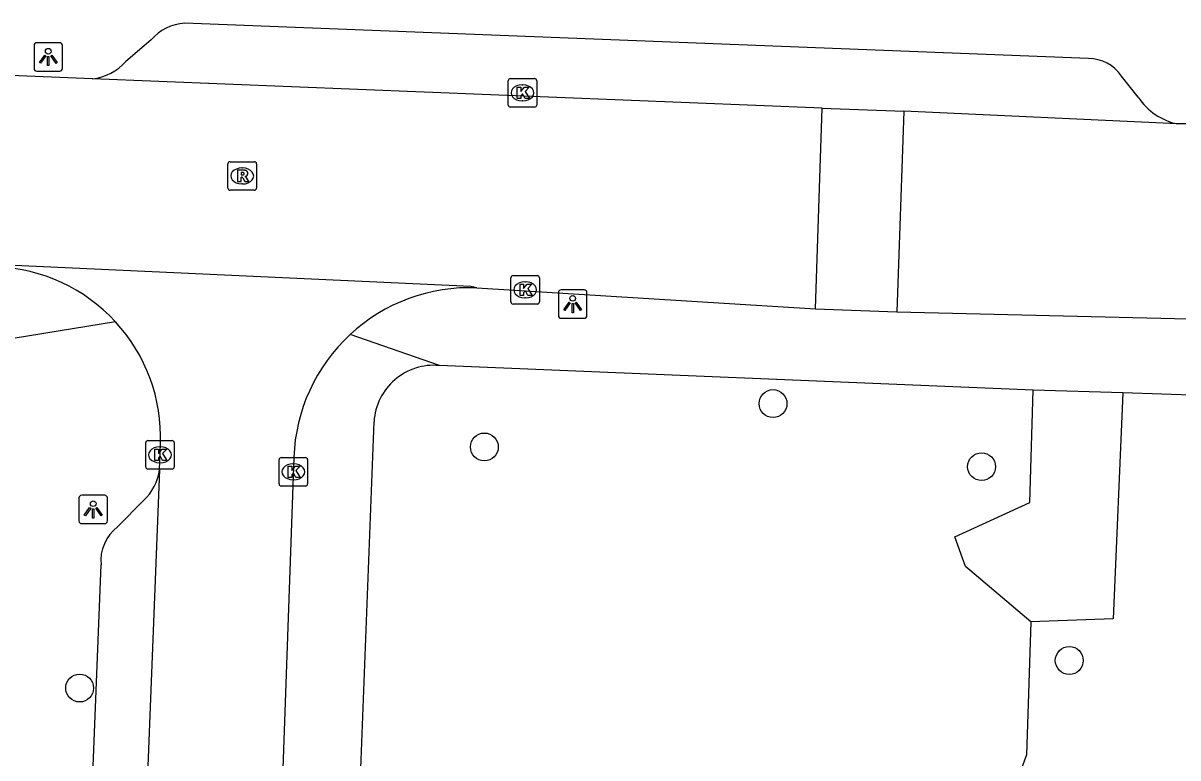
# Model space of a CAD drawing. Extents: x 161355 to 162026, y 386504 to 387459.
# Drawn here: x 161581.08 to 161621.58, y 387026.14 to 387051.91 of the extents above; entities that cross this region are included whole.
import ezdxf

# ---------------------------------------------------------------- set-up
doc = ezdxf.new("R2010")
doc.units = 0
for name, color, linetype in [('IMGEO_Boom', 7, 'Continuous'), ('IMGEO_Groenvoorziening', 7, 'Continuous'), ('IMGEO_Kolk', 7, 'Continuous'), ('IMGEO_Lichtpunt', 7, 'Continuous'), ('IMGEO_Rijbaan_lokaal_open', 7, 'Continuous'), ('IMGEO_Rioolput', 7, 'Continuous'), ('IMGEO_Voetpad_open', 7, 'Continuous')]:
    doc.layers.add(name, color=color, linetype=linetype)

msp = doc.modelspace()

# ---------------------------------------------------------------- linework, layer by layer
at = {"layer": 'IMGEO_Boom'}
for centre in [(161607.378, 387038.565), (161597.254, 387037.044), (161614.69, 387036.353), (161617.766, 387029.554), (161583.058, 387028.588)]:
    msp.add_circle(centre, 0.489, dxfattribs=at)
at = {"layer": 'IMGEO_Groenvoorziening'}
msp.add_lwpolyline([(161616.414, 387030.911), (161616.263, 387026.241), (161615.091, 387023.044), (161613.923, 387021.167), (161611.08, 387020.252), (161604.264, 387020.353), (161601.199, 387021.802), (161598.502, 387022.32)], dxfattribs=at)
at = {"layer": 'IMGEO_Kolk'}
for p, q in [((161598.088, 387049.037), (161598.088, 387049.889)), ((161598.163, 387049.963), (161599.015, 387049.963)), ((161599.089, 387049.889), (161599.089, 387049.037)), ((161598.576, 387049.743), (161598.601, 387049.743)), ((161599.015, 387048.963), (161598.163, 387048.963)), ((161598.599, 387049.183), (161598.574, 387049.183)), ((161598.185, 387042.13), (161598.185, 387042.982)), ((161598.26, 387043.056), (161599.112, 387043.056)), ((161599.186, 387042.982), (161599.186, 387042.13)), ((161598.673, 387042.836), (161598.698, 387042.836)), ((161599.112, 387042.056), (161598.26, 387042.056)), ((161598.696, 387042.276), (161598.671, 387042.276)), ((161585.375, 387036.344), (161585.375, 387037.196)), ((161585.45, 387037.27), (161586.302, 387037.27)), ((161586.376, 387037.196), (161586.376, 387036.344)), ((161585.863, 387037.05), (161585.888, 387037.05)), ((161585.886, 387036.49), (161585.861, 387036.49)), ((161590.052, 387035.748), (161590.052, 387036.6)), ((161590.127, 387036.674), (161590.979, 387036.674)), ((161590.54, 387036.454), (161590.565, 387036.454)), ((161591.053, 387036.6), (161591.053, 387035.748)), ((161586.302, 387036.27), (161585.45, 387036.27)), ((161590.979, 387035.674), (161590.127, 387035.674)), ((161590.563, 387035.894), (161590.538, 387035.894))]:
    msp.add_line(p, q, dxfattribs=at)
for points in [[(161598.088, 387049.037), (161598.088, 387049.889)], [(161598.163, 387049.963), (161599.015, 387049.963)], [(161599.089, 387049.889), (161599.089, 387049.037)], [(161598.409, 387049.663), (161598.532, 387049.663), (161598.532, 387049.512), (161598.662, 387049.663), (161598.826, 387049.663), (161598.68, 387049.512), (161598.833, 387049.263), (161598.681, 387049.263), (161598.596, 387049.427), (161598.532, 387049.36), (161598.532, 387049.263), (161598.409, 387049.263), (161598.409, 387049.663)], [(161599.015, 387048.963), (161598.163, 387048.963)], [(161598.185, 387042.13), (161598.185, 387042.982)], [(161598.26, 387043.056), (161599.112, 387043.056)], [(161599.186, 387042.982), (161599.186, 387042.13)], [(161598.506, 387042.756), (161598.629, 387042.756), (161598.629, 387042.605), (161598.759, 387042.756), (161598.923, 387042.756), (161598.777, 387042.605), (161598.93, 387042.356), (161598.778, 387042.356), (161598.693, 387042.52), (161598.629, 387042.453), (161598.629, 387042.356), (161598.506, 387042.356), (161598.506, 387042.756)], [(161599.112, 387042.056), (161598.26, 387042.056)], [(161585.375, 387036.344), (161585.375, 387037.196)], [(161585.45, 387037.27), (161586.302, 387037.27)], [(161586.376, 387037.196), (161586.376, 387036.344)], [(161585.696, 387036.97), (161585.819, 387036.97), (161585.819, 387036.819), (161585.949, 387036.97), (161586.113, 387036.97), (161585.967, 387036.819), (161586.12, 387036.57), (161585.968, 387036.57), (161585.883, 387036.734), (161585.819, 387036.667), (161585.819, 387036.57), (161585.696, 387036.57), (161585.696, 387036.97)], [(161590.052, 387035.748), (161590.052, 387036.6)], [(161590.127, 387036.674), (161590.979, 387036.674)], [(161591.053, 387036.6), (161591.053, 387035.748)], [(161586.302, 387036.27), (161585.45, 387036.27)], [(161590.373, 387036.374), (161590.496, 387036.374), (161590.496, 387036.223), (161590.626, 387036.374), (161590.79, 387036.374), (161590.644, 387036.223), (161590.797, 387035.974), (161590.645, 387035.974), (161590.56, 387036.138), (161590.496, 387036.071), (161590.496, 387035.974), (161590.373, 387035.974), (161590.373, 387036.374)], [(161590.979, 387035.674), (161590.127, 387035.674)]]:
    msp.add_lwpolyline(points, dxfattribs=at)
for centre, start, end in [((161598.165, 387049.887), 91.552, 178.448), ((161598.165, 387049.887), 91.552, 178.448), ((161599.013, 387049.887), 1.552, 88.448), ((161599.013, 387049.887), 1.552, 88.448), ((161598.165, 387049.039), 181.552, 268.448), ((161598.165, 387049.039), 181.552, 268.448), ((161599.013, 387049.039), 271.552, 358.448), ((161599.013, 387049.039), 271.552, 358.448), ((161598.262, 387042.98), 91.552, 178.448), ((161598.262, 387042.98), 91.552, 178.448), ((161599.11, 387042.98), 1.552, 88.448), ((161599.11, 387042.98), 1.552, 88.448), ((161598.262, 387042.132), 181.552, 268.448), ((161598.262, 387042.132), 181.552, 268.448), ((161599.11, 387042.132), 271.552, 358.448), ((161599.11, 387042.132), 271.552, 358.448), ((161585.452, 387037.194), 91.552, 178.448), ((161585.452, 387037.194), 91.552, 178.448), ((161586.3, 387037.194), 1.552, 88.448), ((161586.3, 387037.194), 1.552, 88.448), ((161590.129, 387036.598), 91.552, 178.448), ((161590.129, 387036.598), 91.552, 178.448), ((161590.977, 387036.598), 1.552, 88.448), ((161590.977, 387036.598), 1.552, 88.448), ((161585.452, 387036.346), 181.552, 268.448), ((161585.452, 387036.346), 181.552, 268.448), ((161586.3, 387036.346), 271.552, 358.448), ((161586.3, 387036.346), 271.552, 358.448), ((161590.129, 387035.75), 181.552, 268.448), ((161590.129, 387035.75), 181.552, 268.448), ((161590.977, 387035.75), 271.552, 358.448), ((161590.977, 387035.75), 271.552, 358.448)]:
    msp.add_arc(centre, 0.0765, start, end, dxfattribs=at)
for centre, major_axis, ratio, start_param, end_param in [((161598.575, 387049.463), (-0.387, 0.002), 0.722429, 4.712389, 7.853982), ((161598.6, 387049.463), (-0.39, 0.002), 0.717154, 1.570796, 4.712389), ((161598.672, 387042.556), (-0.387, 0.002), 0.722429, 4.712389, 7.853982), ((161598.697, 387042.556), (-0.39, 0.002), 0.717154, 1.570796, 4.712389), ((161585.862, 387036.77), (-0.387, 0.002), 0.722429, 4.712389, 7.853982), ((161585.887, 387036.77), (-0.39, 0.002), 0.717154, 1.570796, 4.712389), ((161590.539, 387036.174), (-0.387, 0.002), 0.722429, 4.712389, 7.853982), ((161590.564, 387036.174), (-0.39, 0.002), 0.717154, 1.570796, 4.712389)]:
    msp.add_ellipse(centre, major_axis=major_axis, ratio=ratio, start_param=start_param, end_param=end_param, dxfattribs=at)
at = {"layer": 'IMGEO_Lichtpunt'}
for p, q in [((161581.459, 387051.127), (161581.459, 387050.32)), ((161581.459, 387051.127), (161581.459, 387050.32)), ((161582.361, 387051.222), (161581.553, 387051.222)), ((161582.361, 387051.222), (161581.553, 387051.222)), ((161582.455, 387050.32), (161582.455, 387051.127)), ((161582.455, 387050.32), (161582.455, 387051.127)), ((161581.553, 387050.226), (161582.361, 387050.226)), ((161581.553, 387050.226), (161582.361, 387050.226)), ((161599.852, 387042.459), (161599.852, 387041.652)), ((161599.852, 387042.459), (161599.852, 387041.652)), ((161600.754, 387042.554), (161599.946, 387042.554)), ((161600.754, 387042.554), (161599.946, 387042.554)), ((161600.848, 387041.652), (161600.848, 387042.459)), ((161600.848, 387041.652), (161600.848, 387042.459)), ((161599.946, 387041.558), (161600.754, 387041.558)), ((161599.946, 387041.558), (161600.754, 387041.558)), ((161583.036, 387035.256), (161583.036, 387034.449)), ((161583.036, 387035.256), (161583.036, 387034.449)), ((161583.938, 387035.351), (161583.13, 387035.351)), ((161583.938, 387035.351), (161583.13, 387035.351)), ((161584.032, 387034.449), (161584.032, 387035.256)), ((161584.032, 387034.449), (161584.032, 387035.256)), ((161583.13, 387034.355), (161583.938, 387034.355)), ((161583.13, 387034.355), (161583.938, 387034.355))]:
    msp.add_line(p, q, dxfattribs=at)
for points in [[(161581.833, 387050.791), (161581.872, 387050.763), (161581.684, 387050.501), (161581.646, 387050.528), (161581.833, 387050.791)], [(161581.935, 387050.743), (161581.982, 387050.743), (161581.982, 387050.421), (161581.935, 387050.421), (161581.935, 387050.743)], [(161582.045, 387050.763), (161582.083, 387050.79), (161582.27, 387050.528), (161582.231, 387050.5), (161582.045, 387050.763)], [(161600.226, 387042.123), (161600.265, 387042.095), (161600.077, 387041.833), (161600.039, 387041.86), (161600.226, 387042.123)], [(161600.328, 387042.075), (161600.375, 387042.075), (161600.375, 387041.753), (161600.328, 387041.753), (161600.328, 387042.075)], [(161600.438, 387042.095), (161600.476, 387042.122), (161600.663, 387041.86), (161600.624, 387041.832), (161600.438, 387042.095)], [(161583.41, 387034.92), (161583.449, 387034.892), (161583.261, 387034.63), (161583.223, 387034.657), (161583.41, 387034.92)], [(161583.512, 387034.872), (161583.559, 387034.872), (161583.559, 387034.55), (161583.512, 387034.55), (161583.512, 387034.872)], [(161583.622, 387034.892), (161583.66, 387034.919), (161583.847, 387034.657), (161583.808, 387034.629), (161583.622, 387034.892)]]:
    msp.add_lwpolyline(points, dxfattribs=at)
for centre in [(161581.958, 387050.925), (161600.351, 387042.257), (161583.535, 387035.054)]:
    msp.add_circle(centre, 0.0994, dxfattribs=at)
for centre, start, end in [((161581.553, 387051.127), 90, 180), ((161581.553, 387051.127), 90, 180), ((161582.361, 387051.127), 0, 90), ((161582.361, 387051.127), 0, 90), ((161581.553, 387050.32), 180, 270), ((161581.553, 387050.32), 180, 270), ((161582.361, 387050.32), 270, 0), ((161582.361, 387050.32), 270, 360), ((161599.946, 387042.459), 90, 180), ((161599.946, 387042.459), 90, 180), ((161600.754, 387042.459), 0, 90), ((161600.754, 387042.459), 0, 90), ((161599.946, 387041.652), 180, 270), ((161599.946, 387041.652), 180, 270), ((161600.754, 387041.652), 270, 0), ((161600.754, 387041.652), 270, 360), ((161583.13, 387035.256), 90, 180), ((161583.13, 387035.256), 90, 180), ((161583.938, 387035.256), 0, 90), ((161583.938, 387035.256), 0, 90), ((161583.13, 387034.449), 180, 270), ((161583.13, 387034.449), 180, 270), ((161583.938, 387034.449), 270, 0), ((161583.938, 387034.449), 270, 360)]:
    msp.add_arc(centre, 0.0946, start, end, dxfattribs=at)
at = {"layer": 'IMGEO_Rijbaan_lokaal_open'}
for points in [[(161583.504, 387049.957), (161568.551, 387050.567)], [(161609.097, 387048.933), (161583.504, 387049.957)], [(161608.862, 387041.893), (161609.097, 387048.933)], [(161609.097, 387048.933), (161611.966, 387048.82)], [(161611.966, 387048.82), (161611.721, 387041.78)], [(161621.562, 387048.373), (161611.966, 387048.82)], [(161624.626, 387048.384), (161621.562, 387048.373)], [(161596.989, 387042.626), (161596.774, 387042.671), (161580.77, 387043.41), (161580.16, 387043.357)], [(161596.989, 387042.626), (161608.862, 387041.893)], [(161608.862, 387041.893), (161611.721, 387041.78)], [(161611.721, 387041.78), (161626.329, 387041.429)], [(161585.857, 387036.247), (161585.892, 387037.149)], [(161590.57, 387036.678), (161589.274, 387000), (161588.945, 386990.639)], [(161585.857, 387036.247), (161584.43, 387000), (161584.293, 386996.516)]]:
    msp.add_lwpolyline(points, dxfattribs=at)
for centre, radius, start, end in [((161579.92, 387037.388), 5.974, 42.6987, 87.702), ((161596.737, 387036.459), 6.172, 87.6627, 132.8097), ((161579.92, 387037.384), 5.977, 357.742, 42.7189), ((161596.736, 387036.461), 6.169, 132.8105, 177.9854)]:
    msp.add_arc(centre, radius, start, end, dxfattribs=at)
at = {"layer": 'IMGEO_Rioolput'}
for p, q in [((161588.261, 387046.124), (161588.261, 387046.976)), ((161588.336, 387047.05), (161589.188, 387047.05)), ((161589.262, 387046.976), (161589.262, 387046.124)), ((161588.749, 387046.83), (161588.774, 387046.83)), ((161588.772, 387046.27), (161588.747, 387046.27)), ((161589.188, 387046.05), (161588.336, 387046.05))]:
    msp.add_line(p, q, dxfattribs=at)
for points in [[(161588.261, 387046.124), (161588.261, 387046.976)], [(161588.336, 387047.05), (161589.188, 387047.05)], [(161589.262, 387046.976), (161589.262, 387046.124)], [(161588.85, 387046.748), (161588.598, 387046.75), (161588.598, 387046.35)], [(161588.598, 387046.35), (161588.722, 387046.35), (161588.722, 387046.512), (161588.733, 387046.512)], [(161588.776, 387046.669), (161588.722, 387046.669), (161588.722, 387046.588)], [(161588.722, 387046.588), (161588.774, 387046.588)], [(161588.78, 387046.483), (161588.851, 387046.35), (161588.991, 387046.35), (161588.926, 387046.476)], [(161589.188, 387046.05), (161588.336, 387046.05)]]:
    msp.add_lwpolyline(points, dxfattribs=at)
for centre, radius, start, end in [((161588.338, 387046.974), 0.0765, 91.552, 178.448), ((161588.338, 387046.974), 0.0765, 91.552, 178.448), ((161589.186, 387046.974), 0.0765, 1.552, 88.448), ((161589.186, 387046.974), 0.0765, 1.552, 88.448), ((161588.732, 387046.459), 0.0533, 26.0293, 88.6989), ((161588.758, 387046.777), 0.19, 274.7715, 282.9687), ((161588.782, 387046.573), 0.0964, 77.0061, 93.1865), ((161588.796, 387046.63), 0.0378, 276.6634, 79.6772), ((161588.849, 387046.638), 0.109, 350.3612, 89.416), ((161588.847, 387046.638), 0.112, 277.5842, 350.9817), ((161588.831, 387046.423), 0.108, 29.5134, 73.7905), ((161588.338, 387046.126), 0.0765, 181.552, 268.448), ((161588.338, 387046.126), 0.0765, 181.552, 268.448), ((161589.186, 387046.126), 0.0765, 271.552, 358.448), ((161589.186, 387046.126), 0.0765, 271.552, 358.448)]:
    msp.add_arc(centre, radius, start, end, dxfattribs=at)
for centre, major_axis, ratio, start_param, end_param in [((161588.748, 387046.55), (-0.387, 0.002), 0.722429, 4.712389, 7.853982), ((161588.773, 387046.55), (-0.39, 0.002), 0.717154, 1.570796, 4.712389)]:
    msp.add_ellipse(centre, major_axis=major_axis, ratio=ratio, start_param=start_param, end_param=end_param, dxfattribs=at)
at = {"layer": 'IMGEO_Voetpad_open'}
for points in [[(161618.439, 387050.669), (161586.741, 387051.912)], [(161585.562, 387051.324), (161584.684, 387050.568)], [(161620.187, 387049.308), (161619.594, 387050.056)], [(161584.311, 387041.439), (161579.21, 387040.606)], [(161595.674, 387039.899), (161592.543, 387040.987)], [(161616.505, 387039.041), (161595.674, 387039.899)], [(161616.414, 387030.911), (161614.129, 387032.846), (161613.75, 387033.892), (161616.381, 387035.102), (161616.505, 387039.041)], [(161619.64, 387038.939), (161619.31, 387031.014), (161616.414, 387030.911)], [(161619.64, 387038.939), (161616.505, 387039.041)], [(161622.376, 387038.848), (161619.64, 387038.939)], [(161592.862, 387024.247), (161593.384, 387037.931)], [(161584.391, 387034.241), (161585.296, 387035.165)], [(161584.293, 386996.516), (161583.966, 386997.683), (161582.692, 387000), (161582.545, 387000.839), (161583.808, 387032.906)]]:
    msp.add_lwpolyline(points, dxfattribs=at)
for centre, radius, start, end in [((161586.863, 387050.192), 1.724, 94.044, 138.9694), ((161583.3, 387051.795), 1.85, 276.3237, 318.4262), ((161618.449, 387049.293), 1.376, 33.6795, 90.4075), ((161622.034, 387050.546), 2.223, 213.8271, 257.7415), ((161595.477, 387037.812), 2.096, 84.6047, 176.7461), ((161584.108, 387036.467), 1.763, 312.3695, 352.8185), ((161585.288, 387033.054), 1.487, 127.0904, 185.7274)]:
    msp.add_arc(centre, radius, start, end, dxfattribs=at)

doc.saveas('drawing.dxf')
